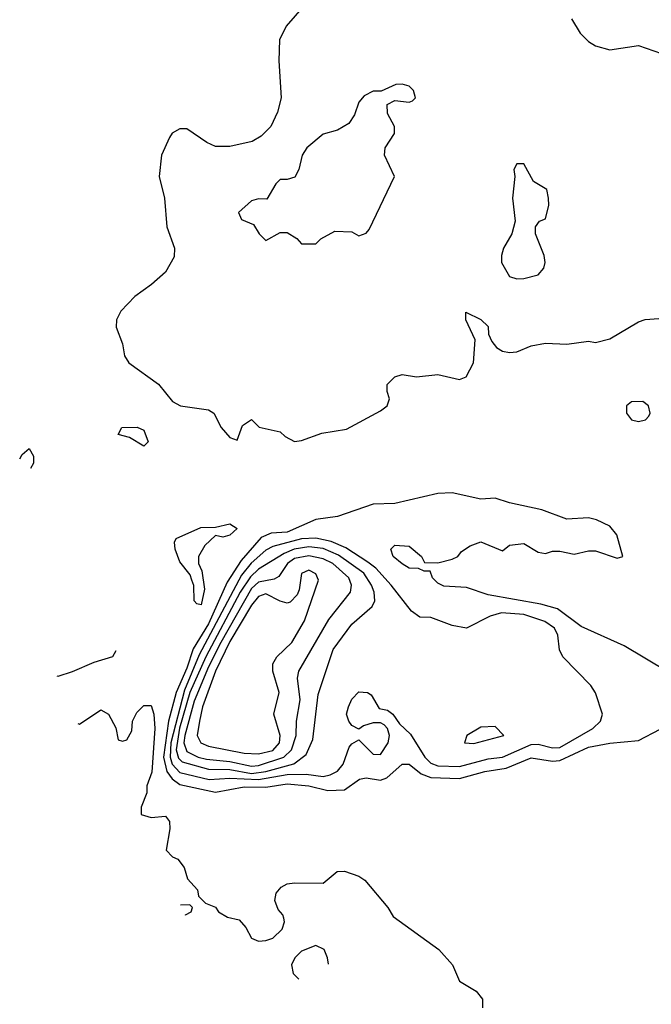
# Model space of a CAD drawing. Header units: inches. Extents: x 2380053 to 2584298, y 380219 to 546618.
# Tile 315 of 656: x 2535704 to 2537465, y 408520 to 411268. Entities that reach past the tile are written whole.
import ezdxf

# ---------------------------------------------------------------- set-up
doc = ezdxf.new("R2010")
doc.units = ezdxf.units.IN
doc.header["$MEASUREMENT"] = 0
doc.layers.add('C5430', color=7, linetype='Continuous')
doc.layers.add('C5431', color=7, linetype='Continuous')

msp = doc.modelspace()

# ---------------------------------------------------------------- linework, layer by layer
at = {"layer": 'C5430', "color": 2}
for points, elevation in [([(2537510, 409449.2), (2537390, 409520.5), (2537270, 409574.7), (2537204, 409624), (2537157, 409637), (2537010, 409662.9), (2536950, 409683.7), (2536886.8, 409686.8), (2536870, 409695.3), (2536855.3, 409710), (2536848.4, 409728.4), (2536831.6, 409728.4), (2536816.4, 409736.4), (2536790, 409737.2), (2536770, 409749.4), (2536745.2, 409770), (2536739, 409790), (2536750, 409801), (2536790, 409798.8), (2536824.7, 409770), (2536832.7, 409752.7), (2536870, 409752), (2536910, 409762), (2536926, 409770), (2536936.4, 409783.6), (2536960.2, 409799.8), (2536990, 409810.8), (2537050, 409786), (2537070, 409801), (2537110, 409806), (2537150, 409782), (2537170, 409778), (2537190, 409784.7), (2537210, 409784.7), (2537250, 409776), (2537290, 409786), (2537310, 409786), (2537370, 409764.7), (2537386, 409770), (2537369, 409830), (2537350, 409854), (2537312.5, 409872.5), (2537290, 409877.2), (2537230, 409874), (2537160.2, 409900.2), (2537070, 409919.3), (2537030, 409932.7), (2536990, 409929.3), (2536910, 409947.6), (2536870, 409946), (2536750, 409917.2), (2536690, 409916), (2536590, 409881.2), (2536530, 409872.7), (2536450, 409837.6), (2536405.4, 409834.6), (2536377.2, 409822.8), (2536321.5, 409758.5), (2536282.3, 409697.7), (2536230, 409581.7), (2536187.7, 409512.3), (2536170, 409458), (2536140.1, 409390), (2536118.8, 409310), (2536104.7, 409210), (2536113.7, 409170), (2536129, 409149), (2536150, 409133.7), (2536250, 409111.9), (2536330, 409127), (2536390, 409125.6), (2536450, 409135.1), (2536509.8, 409130.2), (2536563.5, 409116.5), (2536610, 409118.7), (2536651.5, 409148.5), (2536670, 409152.4), (2536710, 409146), (2536727.5, 409152.5), (2536770, 409190.5), (2536790, 409190.4), (2536823.7, 409163.7), (2536850, 409152.9), (2536930, 409150.2), (2537001.2, 409170), (2537060.6, 409179.4), (2537130, 409208.1), (2537190, 409198.8), (2537210, 409200.7), (2537290, 409237.2), (2537350, 409248.9), (2537430, 409256.5), (2537490, 409288)], 6), ([(2535971.7, 409506.1), (2535962, 409490), (2535910, 409474), (2535850, 409448), (2535810, 409435.3), (2535808.4, 409435.6)], 2), ([(2535865.8, 409304), (2535870, 409302), (2535930, 409342), (2535951.3, 409330), (2535971.6, 409291.6), (2535978, 409258), (2535990, 409254), (2536002, 409258), (2536016.4, 409283.6), (2536018, 409310), (2536030, 409334), (2536050, 409354), (2536070, 409354), (2536078, 409330), (2536080.7, 409290), (2536072.4, 409167.6), (2536058, 409130), (2536058, 409110), (2536042, 409070), (2536042, 409050), (2536070, 409041), (2536110, 409044.7), (2536121, 409030), (2536122.8, 409010), (2536112, 408950), (2536130, 408932), (2536144.7, 408924.7), (2536162, 408902), (2536172, 408870), (2536199.6, 408839.6), (2536202, 408822), (2536222, 408802), (2536250, 408791.3), (2536258, 408778), (2536283.6, 408763.6), (2536316, 408756), (2536334.8, 408734.8), (2536350, 408704.7), (2536370, 408696), (2536390, 408698), (2536410, 408704.7), (2536435.3, 408730), (2536442, 408750), (2536440.4, 408760.4), (2536438, 408770), (2536424.7, 408784.7), (2536415.3, 408810), (2536419, 408830), (2536432.9, 408847.1), (2536450, 408856), (2536470, 408858.8), (2536550, 408858), (2536589.1, 408890.9), (2536610, 408891.3), (2536650, 408878), (2536666.4, 408866.4), (2536730.6, 408790.6), (2536745.5, 408765.5), (2536873.2, 408673.2), (2536911, 408630), (2536930, 408584.7), (2536976.8, 408556.8), (2536994.4, 408534.4), (2536994.8, 408510)], 2), ([(2536166.1, 408768.9), (2536166, 408770), (2536182, 408778), (2536186, 408790), (2536178, 408798), (2536151.7, 408796.8)], 2), ([(2536530, 408684), (2536490, 408668.7), (2536471.3, 408650), (2536462, 408630), (2536466.4, 408606.4), (2536482.3, 408590.6)], 2), ([(2536564.7, 408631.7), (2536562, 408650), (2536553.2, 408673.2), (2536530, 408684)], 2)]:
    msp.add_lwpolyline(points, dxfattribs=dict(at, elevation=elevation))
for points, elevation in [([(2536270, 409824), (2536250, 409828), (2536219.6, 409800.4), (2536202, 409770), (2536202, 409750), (2536212, 409730), (2536218.8, 409678.8), (2536210, 409635.3), (2536198, 409638), (2536190, 409646), (2536188.9, 409688.9), (2536184, 409704), (2536179, 409719), (2536150, 409755.3), (2536137.2, 409790), (2536135.3, 409810), (2536140.2, 409819.8), (2536208.9, 409851.1), (2536250, 409851.3), (2536290, 409861), (2536310, 409848), (2536290, 409829)], 2), ([(2536530, 409821.3), (2536490, 409818.9), (2536410, 409798), (2536390, 409787.8), (2536348.8, 409751.2), (2536322.7, 409717.3), (2536204.5, 409495.5), (2536162.9, 409397.1), (2536124.9, 409250), (2536123.4, 409210), (2536128.5, 409190), (2536150, 409167), (2536232.4, 409147.6), (2536290, 409150.8), (2536370, 409147.1), (2536450, 409161.3), (2536502.2, 409162.2), (2536550, 409156), (2536570, 409160.3), (2536590, 409170.5), (2536605.6, 409190), (2536622.3, 409237.7), (2536630, 409247.3), (2536650, 409258), (2536690, 409218.4), (2536710, 409217.1), (2536731.3, 409250), (2536735.1, 409270), (2536729.5, 409289.5), (2536720.2, 409300.2), (2536710, 409305.2), (2536690, 409305.2), (2536662.8, 409297.2), (2536650, 409288), (2536630, 409298), (2536622, 409310), (2536615.3, 409330), (2536621.2, 409350), (2536630, 409372), (2536650, 409392), (2536674, 409390), (2536683.6, 409383.6), (2536706, 409346), (2536730, 409341), (2536744.7, 409330), (2536762.8, 409302.8), (2536793.8, 409273.8), (2536833.4, 409210), (2536850, 409193.4), (2536870, 409185.4), (2536930, 409184.1), (2537010, 409205.2), (2537050, 409210.2), (2537130, 409245.2), (2537150, 409245.8), (2537190, 409235.8), (2537210, 409236.9), (2537302.7, 409290), (2537324, 409310), (2537329.2, 409330), (2537309.5, 409389.5), (2537297.2, 409410), (2537219, 409490), (2537209.5, 409509.5), (2537205.1, 409550), (2537195.6, 409570), (2537168.7, 409588.7), (2537110, 409607.7), (2537047.5, 409612.5), (2537016.3, 409603.7), (2536950, 409569.5), (2536910, 409577), (2536850, 409599.5), (2536820.1, 409600.1), (2536796.9, 409616.9), (2536739.6, 409690), (2536696.9, 409736.9), (2536674.3, 409754.3), (2536613.6, 409793.6), (2536572, 409812)], 10), ([(2536510, 409796.9), (2536468.8, 409790), (2536441.6, 409778.4), (2536370, 409734.6), (2536346.9, 409713.1), (2536318.7, 409670), (2536222.6, 409490), (2536178.4, 409390), (2536149.4, 409290.6), (2536140.3, 409230), (2536146.5, 409206.5), (2536156.7, 409196.7), (2536230, 409176.1), (2536290, 409175.1), (2536350, 409164.4), (2536390, 409169.6), (2536468.6, 409191.4), (2536502.9, 409217.1), (2536520.8, 409259.2), (2536535.8, 409384.2), (2536578.3, 409510), (2536630, 409580.5), (2536687, 409630), (2536694.2, 409645.8), (2536692.2, 409670), (2536684.8, 409690), (2536663.7, 409723.7), (2536593.1, 409773.1), (2536550, 409791.7)], 14), ([(2536510, 409771.8), (2536470, 409764.6), (2536450.2, 409750), (2536426.1, 409713.9), (2536413.2, 409706.8), (2536370, 409697.7), (2536350, 409680.3), (2536264.5, 409530), (2536230, 409462), (2536190, 409365.6), (2536163.8, 409270), (2536161.7, 409250), (2536170, 409226), (2536201.6, 409210), (2536224.3, 409204.3), (2536290, 409198), (2536350, 409184.7), (2536370, 409186.2), (2536440.5, 409210), (2536461.8, 409230), (2536475, 409270), (2536476, 409310), (2536486, 409370), (2536478.5, 409430), (2536482.6, 409450), (2536565.7, 409594.3), (2536626.6, 409670), (2536629.5, 409690), (2536621.6, 409710), (2536577.4, 409750), (2536550, 409763.2)], 18), ([(2536510, 409731.2), (2536490, 409722), (2536483.4, 409676.6), (2536477.5, 409662.5), (2536457.6, 409642.4), (2536450, 409639.5), (2536430, 409645.1), (2536390, 409665.4), (2536370, 409658.5), (2536350, 409634), (2536290, 409532.2), (2536250, 409449.6), (2536213.8, 409350), (2536205.2, 409310), (2536198.7, 409270), (2536208.4, 409250), (2536230, 409240.3), (2536330, 409220.8), (2536370, 409219), (2536410, 409228.4), (2536428.2, 409250), (2536429.7, 409270), (2536412, 409330), (2536427, 409390), (2536409.5, 409450), (2536409.5, 409470), (2536420.9, 409490), (2536462.9, 409530), (2536497.6, 409590), (2536536.6, 409703.4), (2536530, 409721.2)], 22), ([(2537030, 409295.3), (2536990, 409293.2), (2536951.3, 409270), (2536944.7, 409250), (2536970, 409248), (2537054, 409270)], 14)]:
    msp.add_lwpolyline(points, close=True, dxfattribs=dict(at, elevation=elevation))
at = {"layer": 'C5431', "color": 2}
for points, elevation in [([(2536516, 411330), (2536446.8, 411250), (2536428.5, 411211.5), (2536426.6, 411153.4), (2536432.7, 411050), (2536422.6, 411010), (2536403.7, 410970), (2536377.5, 410942.5), (2536352.2, 410927.8), (2536290, 410914.3), (2536250, 410914.3), (2536225.2, 410925.2), (2536170, 410963.5), (2536150, 410963.1), (2536129.3, 410950.7), (2536121.2, 410938.8), (2536099.5, 410890), (2536092.8, 410830), (2536107.8, 410770), (2536114.4, 410690), (2536135.3, 410630), (2536134.4, 410605.6), (2536110, 410563.6), (2536071.4, 410528.6), (2536024.6, 410495.4), (2535985.9, 410454.1), (2535973.6, 410430), (2535972.3, 410410), (2535990, 410362.8), (2535996, 410330), (2536008.4, 410310), (2536091.1, 410251.1), (2536130, 410202), (2536152, 410190), (2536230, 410178.8), (2536244.7, 410170), (2536266, 410130), (2536290, 410102), (2536310, 410094), (2536324.7, 410135.3), (2536350, 410152), (2536371.1, 410131.1), (2536430, 410118), (2536444.5, 410104.5), (2536470, 410090.8), (2536490, 410093.4), (2536546, 410114), (2536615.3, 410124.7), (2536710, 410176), (2536728.7, 410190), (2536735.3, 410210), (2536728.7, 410230), (2536728.7, 410250), (2536750, 410271.3), (2536770, 410278), (2536810, 410271), (2536870, 410278), (2536930, 410264), (2536949.3, 410270.7), (2536969.2, 410310), (2536974, 410374), (2536948, 410430), (2536948, 410452), (2536990, 410431), (2537010, 410411.3), (2537011, 410390), (2537021, 410370), (2537033.4, 410353.4), (2537050, 410342.8), (2537070, 410338.8), (2537090, 410341), (2537130, 410357.3), (2537170, 410364.9), (2537230, 410362), (2537290, 410370.8), (2537310, 410366.8), (2537350, 410377.3), (2537430, 410424.7), (2537448.7, 410431.3), (2537486, 410434)], 6), ([(2537242.8, 411270), (2537266.8, 411230), (2537290, 411206.8), (2537310, 411194.8), (2537350, 411184), (2537430, 411196), (2537493.7, 411173.7)], 10), ([(2535703.5, 410042.1), (2535710, 410054), (2535730, 410071.3), (2535742, 410050), (2535742, 410030), (2535733.8, 410015.4)], 2)]:
    msp.add_lwpolyline(points, dxfattribs=dict(at, elevation=elevation))
for points, elevation in [([(2536770, 411088), (2536752.7, 411087.3), (2536712, 411068), (2536690, 411068.7), (2536664.5, 411055.5), (2536650, 411038), (2536637.5, 411002.5), (2536621.6, 410978.4), (2536590, 410959.3), (2536550, 410948.7), (2536504.7, 410910), (2536491.3, 410890), (2536482, 410850), (2536471.3, 410828.7), (2536450, 410822), (2536430, 410822), (2536418, 410810), (2536392.7, 410767.3), (2536370, 410768), (2536350, 410762), (2536314, 410730), (2536322, 410710), (2536356, 410696), (2536372, 410670), (2536390, 410652), (2536430, 410674), (2536450, 410674), (2536476.9, 410656.9), (2536490, 410642), (2536530, 410642), (2536544, 410656), (2536582.7, 410677.3), (2536630, 410676), (2536650, 410664.7), (2536670, 410672), (2536678, 410682), (2536748.7, 410830), (2536721.2, 410890), (2536722.7, 410910), (2536749, 410950), (2536748.7, 410970), (2536730, 411006), (2536728.7, 411031.3), (2536750, 411042), (2536790, 411038), (2536799, 411041), (2536808, 411050), (2536802, 411070), (2536790, 411082)], 10), ([(2537110, 410866), (2537090, 410866), (2537082, 410850), (2537084.7, 410830), (2537078, 410770), (2537085.4, 410705.4), (2537076.3, 410670), (2537053.4, 410630), (2537047.3, 410610), (2537047.3, 410590), (2537070, 410551.3), (2537090, 410544.7), (2537110, 410546), (2537150, 410556), (2537166, 410574), (2537169.3, 410590), (2537166.6, 410610), (2537142.7, 410670), (2537142, 410690), (2537154, 410706), (2537170, 410712), (2537179.3, 410750), (2537179, 410770), (2537174, 410794), (2537136.4, 410816.4)], 10), ([(2537442, 410202), (2537410, 410201.2), (2537396, 410190), (2537396, 410170), (2537410, 410151.3), (2537430, 410146.8), (2537448.9, 410151.1), (2537459, 410161), (2537462, 410170), (2537458, 410190)], 6), ([(2536050, 410078), (2536010, 410102), (2535978, 410110), (2535988.7, 410130), (2536030.9, 410130.9), (2536050, 410122), (2536062, 410090)], 2)]:
    msp.add_lwpolyline(points, close=True, dxfattribs=dict(at, elevation=elevation))

doc.saveas('drawing.dxf')
